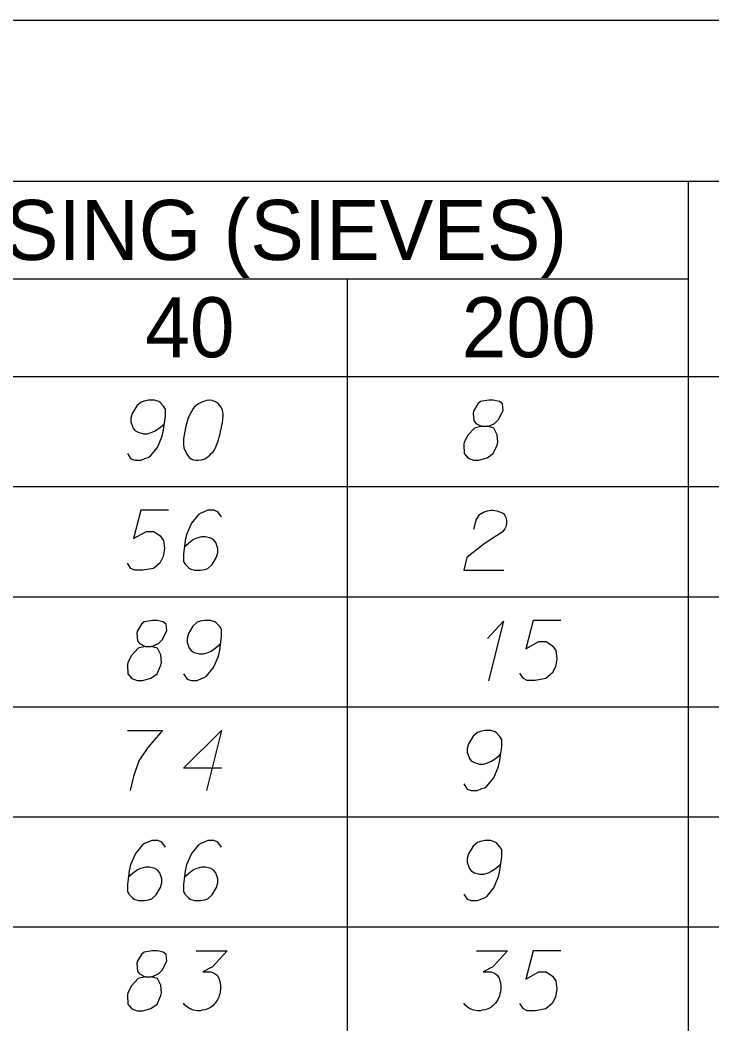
# Model space of a CAD drawing. Extents: x 2074207 to 2076812, y 516372 to 523312.
# Drawn here: x 2076678.5 to 2076733.8, y 518799.6 to 518879.8 of the extents above; entities that cross this region are included whole.
import ezdxf

# ---------------------------------------------------------------- set-up
doc = ezdxf.new("R2010")
doc.units = 0
for name, color, linetype in [('Prop DirtTable_ Soil Test Results - Outline (Major)', 7, 'Continuous'), ('Prop DirtTable_ Soil Test Results - Outline (Minor)', 7, 'Continuous'), ('Prop DirtTable_ Soil Test Results - Tx (Header - Small)', 7, 'Continuous'), ('Prop DirtTable_ Soil Test Results - Tx (Sample Data)', 7, 'Continuous')]:
    doc.layers.add(name, color=color, linetype=linetype)

msp = doc.modelspace()

# ---------------------------------------------------------------- linework, layer by layer
at = {"layer": 'Prop DirtTable_ Soil Test Results - Outline (Major)'}
for p, q in [((2076260.609, 518879.828), (2076811.903, 518879.828)), ((2076260.609, 518851.343), (2076811.903, 518851.343)), ((2076260.609, 518851.343), (2076811.903, 518851.343))]:
    msp.add_line(p, q, dxfattribs=at)
at = {"layer": 'Prop DirtTable_ Soil Test Results - Outline (Minor)'}
for p, q in [((2076260.609, 518866.943), (2076811.903, 518866.943)), ((2076731.93, 518866.943), (2076731.93, 518842.543)), ((2076526.074, 518859.143), (2076731.93, 518859.143)), ((2076704.671, 518859.143), (2076704.671, 518842.543)), ((2076260.609, 518842.543), (2076811.903, 518842.543)), ((2076260.609, 518842.543), (2076811.903, 518842.543)), ((2076704.671, 518842.543), (2076704.671, 518833.743)), ((2076731.93, 518842.543), (2076731.93, 518833.743)), ((2076260.609, 518833.743), (2076811.903, 518833.743)), ((2076260.609, 518833.743), (2076811.903, 518833.743)), ((2076704.671, 518833.743), (2076704.671, 518824.943)), ((2076731.93, 518833.743), (2076731.93, 518824.943)), ((2076260.609, 518824.943), (2076811.903, 518824.943)), ((2076260.609, 518824.943), (2076811.903, 518824.943)), ((2076704.671, 518824.943), (2076704.671, 518816.143)), ((2076731.93, 518824.943), (2076731.93, 518816.143)), ((2076260.609, 518816.143), (2076811.903, 518816.143)), ((2076260.609, 518816.143), (2076811.903, 518816.143)), ((2076704.671, 518816.143), (2076704.671, 518807.343)), ((2076731.93, 518816.143), (2076731.93, 518807.343)), ((2076260.609, 518807.343), (2076811.903, 518807.343)), ((2076260.609, 518807.343), (2076811.903, 518807.343)), ((2076704.671, 518807.343), (2076704.671, 518798.543)), ((2076731.93, 518807.343), (2076731.93, 518798.543))]:
    msp.add_line(p, q, dxfattribs=at)
at = {"layer": 'Prop DirtTable_ Soil Test Results - Tx (Sample Data)'}
for points in [[(2076687.116, 518845.179), (2076687.398, 518844.763), (2076687.715, 518844.65), (2076688.209, 518844.65), (2076688.562, 518844.801), (2076688.774, 518844.876), (2076688.95, 518844.99), (2076689.514, 518845.67), (2076689.902, 518846.577), (2076690.008, 518847.069), (2076690.149, 518848.165), (2076690.149, 518848.732), (2076690.008, 518848.958), (2076689.726, 518849.261), (2076689.62, 518849.336), (2076689.267, 518849.45), (2076688.809, 518849.45), (2076688.456, 518849.374), (2076688.209, 518849.298), (2076687.856, 518848.996), (2076687.504, 518848.391), (2076687.398, 518848.013), (2076687.398, 518847.711), (2076687.574, 518847.22), (2076687.715, 518847.031), (2076687.962, 518846.88), (2076688.386, 518846.766), (2076688.703, 518846.766), (2076689.091, 518846.88), (2076689.338, 518846.993), (2076689.761, 518847.295), (2076689.973, 518847.484), (2076690.079, 518847.598)], [(2076693.712, 518849.45), (2076693.642, 518849.45), (2076693.43, 518849.412), (2076693.289, 518849.374), (2076693.183, 518849.336), (2076693.007, 518849.261), (2076692.795, 518849.147), (2076692.619, 518849.034), (2076692.442, 518848.883), (2076692.336, 518848.732), (2076692.231, 518848.543), (2076692.125, 518848.354), (2076692.019, 518848.127), (2076691.948, 518847.976), (2076691.878, 518847.749), (2076691.772, 518847.371), (2076691.666, 518846.804), (2076691.596, 518846.35), (2076691.596, 518845.935), (2076691.631, 518845.632), (2076691.772, 518845.292), (2076691.878, 518845.103), (2076692.054, 518844.876), (2076692.266, 518844.725), (2076692.372, 518844.687), (2076692.583, 518844.65), (2076692.76, 518844.65), (2076693.042, 518844.687), (2076693.289, 518844.763), (2076693.465, 518844.876), (2076693.712, 518845.065), (2076693.818, 518845.179), (2076693.959, 518845.33), (2076694.065, 518845.481), (2076694.135, 518845.595), (2076694.206, 518845.783), (2076694.241, 518845.859), (2076694.312, 518846.048), (2076694.382, 518846.275), (2076694.453, 518846.502), (2076694.488, 518846.653), (2076694.523, 518846.766), (2076694.559, 518846.917), (2076694.629, 518847.258), (2076694.665, 518847.446), (2076694.7, 518847.635), (2076694.735, 518847.9), (2076694.77, 518848.24), (2076694.77, 518848.354), (2076694.735, 518848.505), (2076694.7, 518848.656), (2076694.594, 518848.883), (2076694.488, 518849.034), (2076694.382, 518849.147), (2076694.241, 518849.261), (2076694.1, 518849.336), (2076693.994, 518849.374), (2076693.889, 518849.412), (2076693.712, 518849.45)], [(2076715.407, 518847.371), (2076715.9, 518847.371), (2076716.042, 518847.409), (2076716.465, 518847.598), (2076716.782, 518847.9), (2076717.135, 518848.618), (2076717.1, 518849.147), (2076716.853, 518849.336), (2076716.359, 518849.45), (2076716.006, 518849.45), (2076715.336, 518849.336), (2076715.124, 518849.147), (2076714.772, 518848.58), (2076714.736, 518848.391), (2076714.807, 518847.824), (2076714.948, 518847.598), (2076715.407, 518847.371), (2076714.842, 518847.22), (2076714.313, 518846.653), (2076714.031, 518846.086), (2076713.996, 518845.897), (2076714.031, 518845.179), (2076714.348, 518844.801), (2076714.772, 518844.65), (2076715.195, 518844.65), (2076715.865, 518844.839), (2076716.359, 518845.179), (2076716.677, 518845.859), (2076716.712, 518846.086), (2076716.677, 518846.691), (2076716.394, 518847.22), (2076715.9, 518847.371)], [(2076690.396, 518840.65), (2076688.174, 518840.65), (2076687.609, 518838.382), (2076688.632, 518838.949), (2076689.232, 518838.949), (2076689.726, 518838.609), (2076690.008, 518838.231), (2076690.079, 518837.588), (2076689.973, 518836.946), (2076689.691, 518836.417), (2076689.197, 518836.001), (2076688.35, 518835.85), (2076687.715, 518835.85), (2076687.398, 518836.001), (2076687.116, 518836.417)], [(2076694.629, 518840.121), (2076694.347, 518840.536), (2076694.03, 518840.65), (2076693.536, 518840.65), (2076693.183, 518840.498), (2076692.971, 518840.423), (2076692.795, 518840.309), (2076692.231, 518839.629), (2076691.843, 518838.722), (2076691.737, 518838.231), (2076691.596, 518837.135), (2076691.596, 518836.568), (2076691.737, 518836.341), (2076692.019, 518836.039), (2076692.125, 518835.963), (2076692.478, 518835.85), (2076692.936, 518835.85), (2076693.289, 518835.925), (2076693.536, 518836.001), (2076693.889, 518836.303), (2076694.241, 518836.908), (2076694.347, 518837.286), (2076694.347, 518837.588), (2076694.171, 518838.08), (2076694.03, 518838.269), (2076693.783, 518838.42), (2076693.359, 518838.533), (2076693.042, 518838.533), (2076692.654, 518838.42), (2076692.407, 518838.306), (2076691.984, 518838.004), (2076691.772, 518837.815), (2076691.666, 518837.702)], [(2076714.807, 518839.138), (2076714.983, 518839.856), (2076715.266, 518840.309), (2076715.583, 518840.498), (2076715.9, 518840.612), (2076716.147, 518840.65), (2076716.324, 518840.65), (2076716.641, 518840.612), (2076716.853, 518840.536), (2076716.959, 518840.498), (2076717.17, 518840.385), (2076717.276, 518840.234), (2076717.347, 518840.083), (2076717.382, 518839.969), (2076717.417, 518839.818), (2076717.417, 518839.629), (2076717.382, 518839.44), (2076717.347, 518839.327), (2076717.276, 518839.176), (2076717.17, 518839.024), (2076717.065, 518838.911), (2076715.618, 518837.966), (2076714.243, 518836.87), (2076713.996, 518835.85), (2076717.206, 518835.85)], [(2076688.527, 518829.771), (2076689.02, 518829.771), (2076689.162, 518829.809), (2076689.585, 518829.998), (2076689.902, 518830.3), (2076690.255, 518831.018), (2076690.22, 518831.547), (2076689.973, 518831.736), (2076689.479, 518831.85), (2076689.126, 518831.85), (2076688.456, 518831.736), (2076688.244, 518831.547), (2076687.892, 518830.98), (2076687.856, 518830.791), (2076687.927, 518830.224), (2076688.068, 518829.998), (2076688.527, 518829.771), (2076687.962, 518829.62), (2076687.433, 518829.053), (2076687.151, 518828.486), (2076687.116, 518828.297), (2076687.151, 518827.579), (2076687.468, 518827.201), (2076687.892, 518827.05), (2076688.315, 518827.05), (2076688.985, 518827.239), (2076689.479, 518827.579), (2076689.797, 518828.259), (2076689.832, 518828.486), (2076689.797, 518829.091), (2076689.514, 518829.62), (2076689.02, 518829.771)], [(2076691.596, 518827.579), (2076691.878, 518827.163), (2076692.195, 518827.05), (2076692.689, 518827.05), (2076693.042, 518827.201), (2076693.254, 518827.276), (2076693.43, 518827.39), (2076693.994, 518828.07), (2076694.382, 518828.977), (2076694.488, 518829.469), (2076694.629, 518830.565), (2076694.629, 518831.132), (2076694.488, 518831.358), (2076694.206, 518831.661), (2076694.1, 518831.736), (2076693.747, 518831.85), (2076693.289, 518831.85), (2076692.936, 518831.774), (2076692.689, 518831.698), (2076692.336, 518831.396), (2076691.984, 518830.791), (2076691.878, 518830.413), (2076691.878, 518830.111), (2076692.054, 518829.62), (2076692.195, 518829.431), (2076692.442, 518829.28), (2076692.866, 518829.166), (2076693.183, 518829.166), (2076693.571, 518829.28), (2076693.818, 518829.393), (2076694.241, 518829.695), (2076694.453, 518829.884), (2076694.559, 518829.998)], [(2076721.756, 518831.85), (2076719.534, 518831.85), (2076718.969, 518829.582), (2076719.992, 518830.149), (2076720.592, 518830.149), (2076721.086, 518829.809), (2076721.368, 518829.431), (2076721.439, 518828.788), (2076721.333, 518828.146), (2076721.051, 518827.617), (2076720.557, 518827.201), (2076719.71, 518827.05), (2076719.075, 518827.05), (2076718.758, 518827.201), (2076718.476, 518827.617)], [(2076715.9, 518830.413), (2076717.17, 518831.774), (2076715.971, 518827.012)], [(2076687.116, 518823.05), (2076689.938, 518823.05), (2076689.761, 518822.861), (2076688.738, 518821.689), (2076688.033, 518820.631), (2076687.609, 518819.383), (2076687.327, 518818.25)], [(2076694.629, 518820.026), (2076691.596, 518820.026), (2076694.629, 518823.05), (2076693.43, 518818.25)], [(2076713.996, 518818.779), (2076714.278, 518818.363), (2076714.595, 518818.25), (2076715.089, 518818.25), (2076715.442, 518818.401), (2076715.654, 518818.476), (2076715.83, 518818.59), (2076716.394, 518819.27), (2076716.782, 518820.177), (2076716.888, 518820.669), (2076717.029, 518821.765), (2076717.029, 518822.332), (2076716.888, 518822.558), (2076716.606, 518822.861), (2076716.5, 518822.936), (2076716.147, 518823.05), (2076715.689, 518823.05), (2076715.336, 518822.974), (2076715.089, 518822.898), (2076714.736, 518822.596), (2076714.384, 518821.991), (2076714.278, 518821.613), (2076714.278, 518821.311), (2076714.454, 518820.82), (2076714.595, 518820.631), (2076714.842, 518820.48), (2076715.266, 518820.366), (2076715.583, 518820.366), (2076715.971, 518820.48), (2076716.218, 518820.593), (2076716.641, 518820.895), (2076716.853, 518821.084), (2076716.959, 518821.198)], [(2076690.149, 518813.721), (2076689.867, 518814.136), (2076689.55, 518814.25), (2076689.056, 518814.25), (2076688.703, 518814.098), (2076688.491, 518814.023), (2076688.315, 518813.909), (2076687.751, 518813.229), (2076687.363, 518812.322), (2076687.257, 518811.831), (2076687.116, 518810.735), (2076687.116, 518810.168), (2076687.257, 518809.941), (2076687.539, 518809.639), (2076687.645, 518809.563), (2076687.998, 518809.45), (2076688.456, 518809.45), (2076688.809, 518809.525), (2076689.056, 518809.601), (2076689.409, 518809.903), (2076689.761, 518810.508), (2076689.867, 518810.886), (2076689.867, 518811.188), (2076689.691, 518811.68), (2076689.55, 518811.869), (2076689.303, 518812.02), (2076688.879, 518812.133), (2076688.562, 518812.133), (2076688.174, 518812.02), (2076687.927, 518811.906), (2076687.504, 518811.604), (2076687.292, 518811.415), (2076687.186, 518811.302)], [(2076694.629, 518813.721), (2076694.347, 518814.136), (2076694.03, 518814.25), (2076693.536, 518814.25), (2076693.183, 518814.098), (2076692.971, 518814.023), (2076692.795, 518813.909), (2076692.231, 518813.229), (2076691.843, 518812.322), (2076691.737, 518811.831), (2076691.596, 518810.735), (2076691.596, 518810.168), (2076691.737, 518809.941), (2076692.019, 518809.639), (2076692.125, 518809.563), (2076692.478, 518809.45), (2076692.936, 518809.45), (2076693.289, 518809.525), (2076693.536, 518809.601), (2076693.889, 518809.903), (2076694.241, 518810.508), (2076694.347, 518810.886), (2076694.347, 518811.188), (2076694.171, 518811.68), (2076694.03, 518811.869), (2076693.783, 518812.02), (2076693.359, 518812.133), (2076693.042, 518812.133), (2076692.654, 518812.02), (2076692.407, 518811.906), (2076691.984, 518811.604), (2076691.772, 518811.415), (2076691.666, 518811.302)], [(2076713.996, 518809.979), (2076714.278, 518809.563), (2076714.595, 518809.45), (2076715.089, 518809.45), (2076715.442, 518809.601), (2076715.654, 518809.676), (2076715.83, 518809.79), (2076716.394, 518810.47), (2076716.782, 518811.377), (2076716.888, 518811.869), (2076717.029, 518812.965), (2076717.029, 518813.532), (2076716.888, 518813.758), (2076716.606, 518814.061), (2076716.5, 518814.136), (2076716.147, 518814.25), (2076715.689, 518814.25), (2076715.336, 518814.174), (2076715.089, 518814.098), (2076714.736, 518813.796), (2076714.384, 518813.191), (2076714.278, 518812.813), (2076714.278, 518812.511), (2076714.454, 518812.02), (2076714.595, 518811.831), (2076714.842, 518811.68), (2076715.266, 518811.566), (2076715.583, 518811.566), (2076715.971, 518811.68), (2076716.218, 518811.793), (2076716.641, 518812.095), (2076716.853, 518812.284), (2076716.959, 518812.398)], [(2076688.527, 518803.371), (2076689.02, 518803.371), (2076689.162, 518803.409), (2076689.585, 518803.598), (2076689.902, 518803.9), (2076690.255, 518804.618), (2076690.22, 518805.147), (2076689.973, 518805.336), (2076689.479, 518805.45), (2076689.126, 518805.45), (2076688.456, 518805.336), (2076688.244, 518805.147), (2076687.892, 518804.58), (2076687.856, 518804.391), (2076687.927, 518803.824), (2076688.068, 518803.598), (2076688.527, 518803.371), (2076687.962, 518803.22), (2076687.433, 518802.653), (2076687.151, 518802.086), (2076687.116, 518801.897), (2076687.151, 518801.179), (2076687.468, 518800.801), (2076687.892, 518800.65), (2076688.315, 518800.65), (2076688.985, 518800.839), (2076689.479, 518801.179), (2076689.797, 518801.859), (2076689.832, 518802.086), (2076689.797, 518802.691), (2076689.514, 518803.22), (2076689.02, 518803.371)], [(2076692.619, 518805.45), (2076695.088, 518805.45), (2076693.924, 518804.165), (2076693.148, 518803.749), (2076693.783, 518803.749), (2076693.924, 518803.711), (2076693.994, 518803.673), (2076694.065, 518803.635), (2076694.135, 518803.598), (2076694.277, 518803.484), (2076694.347, 518803.371), (2076694.418, 518803.258), (2076694.453, 518803.144), (2076694.523, 518802.88), (2076694.559, 518802.653), (2076694.559, 518802.539), (2076694.559, 518802.388), (2076694.523, 518802.161), (2076694.488, 518802.01), (2076694.453, 518801.859), (2076694.418, 518801.746), (2076694.382, 518801.67), (2076694.347, 518801.595), (2076694.312, 518801.519), (2076694.241, 518801.406), (2076694.135, 518801.254), (2076694.03, 518801.141), (2076693.959, 518801.065), (2076693.853, 518800.99), (2076693.747, 518800.914), (2076693.606, 518800.839), (2076693.536, 518800.801), (2076693.289, 518800.725), (2076693.077, 518800.687), (2076692.936, 518800.65), (2076692.689, 518800.65), (2076692.407, 518800.687), (2076692.301, 518800.725), (2076692.195, 518800.763), (2076692.089, 518800.801), (2076691.984, 518800.876), (2076691.878, 518800.952), (2076691.701, 518801.103), (2076691.596, 518801.254)], [(2076715.019, 518805.45), (2076717.488, 518805.45), (2076716.324, 518804.165), (2076715.548, 518803.749), (2076716.183, 518803.749), (2076716.324, 518803.711), (2076716.394, 518803.673), (2076716.465, 518803.635), (2076716.535, 518803.598), (2076716.677, 518803.484), (2076716.747, 518803.371), (2076716.818, 518803.258), (2076716.853, 518803.144), (2076716.923, 518802.88), (2076716.959, 518802.653), (2076716.959, 518802.539), (2076716.959, 518802.388), (2076716.923, 518802.161), (2076716.888, 518802.01), (2076716.853, 518801.859), (2076716.818, 518801.746), (2076716.782, 518801.67), (2076716.747, 518801.595), (2076716.712, 518801.519), (2076716.641, 518801.406), (2076716.535, 518801.254), (2076716.43, 518801.141), (2076716.359, 518801.065), (2076716.253, 518800.99), (2076716.147, 518800.914), (2076716.006, 518800.839), (2076715.936, 518800.801), (2076715.689, 518800.725), (2076715.477, 518800.687), (2076715.336, 518800.65), (2076715.089, 518800.65), (2076714.807, 518800.687), (2076714.701, 518800.725), (2076714.595, 518800.763), (2076714.489, 518800.801), (2076714.384, 518800.876), (2076714.278, 518800.952), (2076714.101, 518801.103), (2076713.996, 518801.254)], [(2076721.756, 518805.45), (2076719.534, 518805.45), (2076718.969, 518803.182), (2076719.992, 518803.749), (2076720.592, 518803.749), (2076721.086, 518803.409), (2076721.368, 518803.031), (2076721.439, 518802.388), (2076721.333, 518801.746), (2076721.051, 518801.217), (2076720.557, 518800.801), (2076719.71, 518800.65), (2076719.075, 518800.65), (2076718.758, 518800.801), (2076718.476, 518801.217)]]:
    msp.add_lwpolyline(points, dxfattribs=at)

# ---------------------------------------------------------------- texts
at = {"layer": 'Prop DirtTable_ Soil Test Results - Tx (Header - Small)'}
for s, height, p in [('% PASSING (SIEVES)', 4.79998, (2076656.984, 518860.653)), ('40', 4.8, (2076688.534, 518852.878)), ('200', 4.8, (2076713.832, 518852.878))]:
    msp.add_text(s, height=height, dxfattribs=at).set_placement(p)

doc.saveas('drawing.dxf')
